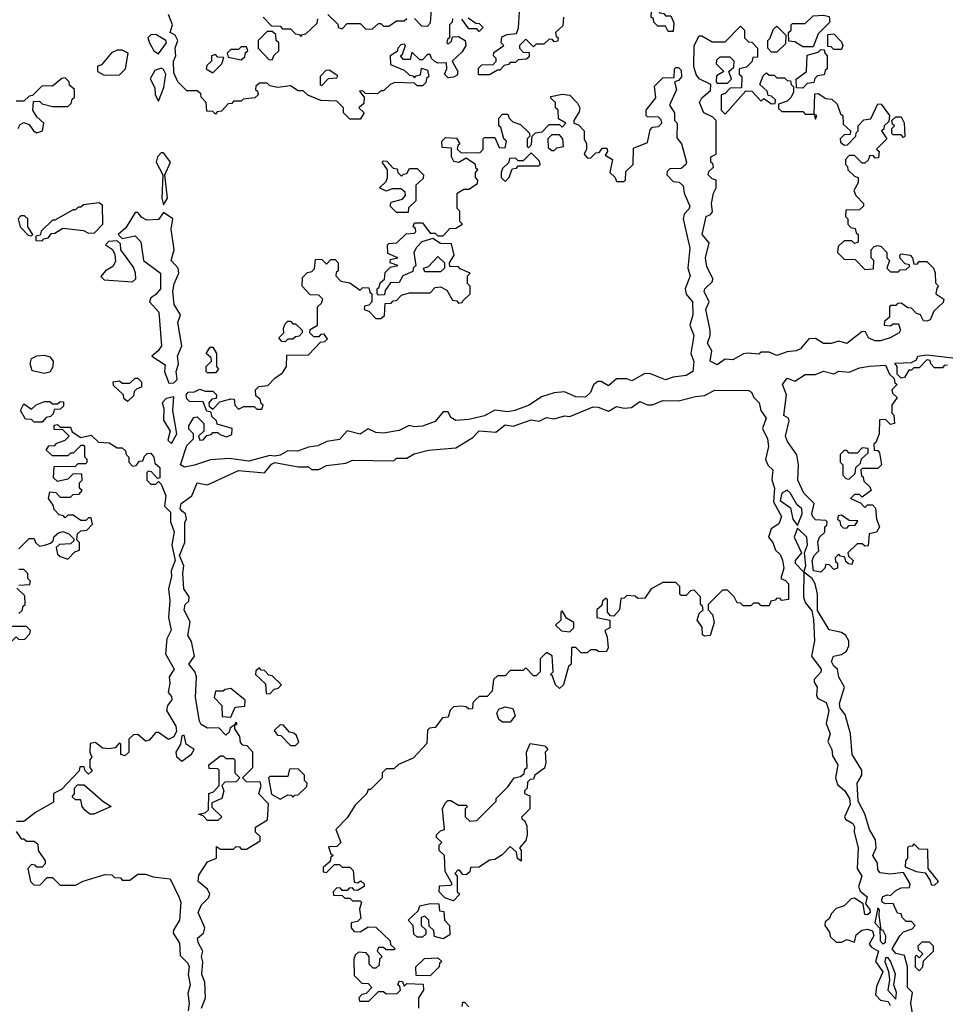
# Model space of a CAD drawing. Extents: x 2769579 to 2883812, y 684207 to 828660.
# Tile 457 of 505: x 2827909 to 2831486, y 805460 to 809265. Entities that reach past the tile are written whole.
import ezdxf

# ---------------------------------------------------------------- set-up
doc = ezdxf.new("R2010")
doc.units = 0

msp = doc.modelspace()

# ---------------------------------------------------------------- linework, layer by layer
at = {"layer": '0CON02XD'}
for points in [[(2829435, 809270), (2829461.7, 809241.7), (2829485, 809240), (2829497, 809253), (2829500, 809305)], [(2829681.7, 809051.7), (2829681.7, 809078.3), (2829695, 809090), (2829738.3, 809091.7), (2829750, 809105), (2829750, 809115), (2829740, 809125), (2829741.7, 809138.3), (2829780, 809165), (2829770, 809175), (2829771.7, 809198.3), (2829792.5, 809207.5), (2829828.3, 809211.7), (2829837, 809233), (2829840, 809295)], [(2830435, 809220), (2830415, 809220), (2830405, 809240), (2830375, 809240), (2830360, 809255), (2830358.3, 809268.3), (2830350, 809275), (2830351.7, 809318.3), (2830368.3, 809318.3), (2830378.3, 809308.3), (2830381.7, 809291.7), (2830398.3, 809288.3), (2830405, 809280), (2830425, 809280), (2830437, 809253), (2830435, 809220)], [(2829225, 808880), (2829185, 808880), (2829160, 808905), (2829160, 808925), (2829135, 808950), (2829073, 808953), (2829023, 808973), (2829005, 808990), (2828985, 808990), (2828955, 809010), (2828905, 809002.5), (2828875, 809010), (2828865, 809020), (2828835, 809020), (2828821.7, 809008.3), (2828820, 808995), (2828828.3, 808988.3), (2828830, 808975), (2828817, 808963), (2828772.5, 808957.5), (2828765, 808950), (2828735, 808950), (2828728.3, 808941.7), (2828715, 808940), (2828688.3, 808911.7), (2828671.7, 808908.3), (2828665, 808900), (2828655, 808910), (2828631.7, 808911.7), (2828630, 808945), (2828610, 808965), (2828608.3, 808978.3), (2828595, 808990), (2828555, 808990), (2828520, 809025), (2828505, 809060), (2828503.3, 809105), (2828512.5, 809125), (2828510, 809155), (2828520, 809185), (2828510, 809205), (2828490, 809215), (2828500, 809245), (2828484, 809285)], [(2828850, 809275), (2828881.7, 809241.7), (2828915, 809240), (2828925, 809230), (2828955, 809230), (2828975, 809210), (2828988.3, 809208.3), (2828995, 809200), (2829001.7, 809208.3), (2829015, 809210), (2829058.3, 809251.7), (2829061.7, 809268.3)], [(2829100, 809285), (2829138.3, 809248.3), (2829140, 809235), (2829155, 809230), (2829175, 809250), (2829225, 809250), (2829245, 809230), (2829271.7, 809228.3), (2829295, 809250), (2829305, 809250), (2829315, 809240), (2829335, 809240), (2829365, 809260), (2829395, 809260), (2829405, 809270)], [(2829581.7, 809268.3), (2829580, 809255), (2829570, 809245), (2829570, 809195), (2829561.7, 809188.3), (2829560, 809175), (2829565, 809170), (2829578.3, 809181.7), (2829581.7, 809198.3), (2829605, 809200), (2829630, 809185), (2829632.5, 809165), (2829619.3, 809140.7), (2829580, 809105), (2829602.5, 809065), (2829599.3, 809050.7), (2829585, 809042.5), (2829565, 809040), (2829550, 809055), (2829560, 809075), (2829558.3, 809098.3), (2829525, 809097.5), (2829513, 809103), (2829500, 809115), (2829495, 809130), (2829485, 809130), (2829465, 809110), (2829455, 809110), (2829425, 809140), (2829418.3, 809111.7), (2829391.7, 809111.7), (2829380, 809125), (2829388.3, 809131.7), (2829400, 809165), (2829395, 809170), (2829381.7, 809168.3), (2829370, 809155), (2829368.3, 809141.7), (2829340, 809125), (2829341.7, 809091.7), (2829395, 809070), (2829415, 809050), (2829428.3, 809048.3), (2829435, 809040), (2829441.7, 809048.3), (2829458.3, 809051.7), (2829461.7, 809078.3), (2829485, 809070), (2829490, 809045), (2829481.7, 809038.3), (2829478.3, 809021.7), (2829465, 809010), (2829445, 809010), (2829435, 809020), (2829358.3, 809021.7), (2829340, 809015), (2829315, 808990), (2829305, 808990), (2829291.7, 808978.3), (2829245, 808980), (2829235, 808990), (2829221.7, 808988.3), (2829240, 808965), (2829238.3, 808941.7), (2829220, 808925), (2829240, 808905), (2829225, 808880)], [(2829641.7, 809271.7), (2829671.7, 809251.7), (2829685, 809250), (2829700, 809235), (2829685, 809220), (2829675, 809230), (2829645, 809230), (2829617.5, 809267.5)], [(2830010, 809275), (2830008.3, 809241.7), (2829980, 809215), (2829981.7, 809201.7), (2829990, 809195), (2829988.3, 809181.7), (2829975, 809180), (2829968.3, 809188.3), (2829955, 809190), (2829935, 809170), (2829905, 809170), (2829895, 809160), (2829865, 809190), (2829840, 809165), (2829840, 809155), (2829855, 809140), (2829878.3, 809138.3), (2829878.3, 809121.7), (2829867, 809113), (2829835, 809110), (2829825, 809100), (2829805, 809100), (2829798.3, 809091.7), (2829781.7, 809088.3), (2829765, 809070), (2829755, 809070), (2829725, 809052.5), (2829681.7, 809051.7)], [(2830975, 809160), (2830935, 809160), (2830905, 809180), (2830881.7, 809181.7), (2830880, 809215), (2830890, 809225), (2830890, 809245), (2830895, 809250), (2830945, 809250), (2830975, 809280), (2831015, 809282.5), (2831037, 809277), (2831040, 809255), (2830995, 809210), (2830975, 809160)], [(2828885, 809110), (2828891.7, 809128.3), (2828910, 809145), (2828910, 809175), (2828900, 809185), (2828898.3, 809208.3), (2828885, 809220), (2828865, 809220), (2828830, 809185), (2828830, 809155), (2828871.7, 809111.7), (2828885, 809110)], [(2830605, 807931.2), (2830577.5, 807945), (2830583.3, 807985), (2830566.7, 808015), (2830577.5, 808045), (2830577.5, 808065), (2830561.2, 808145), (2830573.3, 808175), (2830554.2, 808215), (2830556.2, 808225), (2830587, 808253), (2830587.5, 808265), (2830565, 808310), (2830560, 808345), (2830573, 808403), (2830546.7, 808435), (2830562.5, 808505), (2830578.3, 808511.7), (2830587, 808523), (2830582.5, 808555), (2830590, 808595), (2830600, 808615), (2830600, 808645), (2830585, 808650), (2830570, 808665), (2830571.7, 808678.3), (2830590, 808695), (2830588.3, 808708.3), (2830580, 808715), (2830580, 808735), (2830600, 808745), (2830600, 808875), (2830588.3, 808888.3), (2830552.5, 808905), (2830536.7, 808945), (2830545, 808962.5), (2830578.3, 808991.7), (2830580, 809015), (2830535, 809036.7), (2830523.2, 809053.2), (2830514.3, 809084.3), (2830515.7, 809165), (2830535, 809202.5), (2830545, 809202.5), (2830585, 809180), (2830635, 809180), (2830695, 809240), (2830710, 809225), (2830710, 809195), (2830725, 809180), (2830738.3, 809178.3), (2830760, 809155), (2830760, 809120), (2830741.7, 809118.3), (2830738.3, 809101.7), (2830718.3, 809081.7), (2830690, 809075), (2830690, 809055), (2830700, 809045), (2830698.3, 809001.7), (2830655, 809000), (2830635, 808980), (2830620, 808975), (2830620, 808915), (2830635, 808900), (2830715, 808990), (2830738.3, 808988.3), (2830775, 808950), (2830785, 808960), (2830815, 808940), (2830828.3, 808941.7), (2830830, 808955), (2830815, 808970), (2830801.7, 808971.7), (2830798.3, 808988.3), (2830770, 809015), (2830781.7, 809048.3), (2830795, 809060), (2830805, 809050), (2830825, 809050), (2830835, 809040), (2830865, 809040), (2830875, 809030), (2830888.3, 809028.3), (2830890, 809015), (2830900, 809005), (2830900, 808985), (2830890, 808965), (2830875, 808950), (2830841.7, 808938.3), (2830841.7, 808921.7), (2830855, 808910), (2830935, 808910), (2830945, 808900), (2830980, 808900), (2830985, 808880), (2830990, 808895), (2830980, 808900), (2830981.7, 808978.3), (2830995, 808980), (2831025, 808960), (2831048.3, 808958.3), (2831068.3, 808938.3), (2831081.7, 808901.7), (2831090, 808895), (2831091.7, 808861.7), (2831120, 808835), (2831118.3, 808821.7), (2831095, 808820), (2831080, 808805), (2831081.7, 808791.7), (2831095, 808780), (2831108.3, 808781.7), (2831140, 808815), (2831141.7, 808828.3), (2831150, 808835), (2831150, 808855), (2831171.7, 808878.3), (2831198.3, 808881.7), (2831225, 808940), (2831238.3, 808938.3), (2831270, 808895), (2831268.3, 808871.7), (2831250, 808855), (2831248.3, 808841.7), (2831240, 808835), (2831260, 808805), (2831220, 808765), (2831230, 808755), (2831228.3, 808731.7), (2831215, 808730), (2831208.3, 808738.3), (2831195, 808740), (2831188.3, 808721.7), (2831175, 808710), (2831165, 808710), (2831135, 808740), (2831115, 808740), (2831100, 808725), (2831100, 808705), (2831108.3, 808698.3), (2831110, 808685), (2831135, 808660), (2831150, 808655), (2831150, 808635), (2831132.5, 808605), (2831140, 808585), (2831170, 808555), (2831170, 808545), (2831155, 808530), (2831101.7, 808528.3), (2831100, 808505), (2831110, 808495), (2831110, 808475), (2831121.7, 808461.7), (2831138.3, 808458.3), (2831141.7, 808441.7), (2831150, 808435), (2831150, 808405), (2831135, 808400), (2831125, 808410), (2831095, 808410), (2831071.7, 808388.3), (2831070, 808365), (2831095, 808340), (2831138.3, 808338.3), (2831175, 808300), (2831208.3, 808301.7), (2831210, 808335), (2831200, 808345), (2831200, 808375), (2831211.7, 808388.3), (2831225, 808392.5), (2831238.3, 808388.3), (2831260, 808365), (2831260, 808345), (2831270, 808335), (2831260, 808305), (2831275, 808290), (2831305, 808290), (2831311.7, 808298.3), (2831335, 808300), (2831348.3, 808311.7), (2831348.3, 808318.3), (2831331.7, 808321.7), (2831311.7, 808341.7), (2831310, 808355), (2831315, 808360), (2831350, 808355), (2831360, 808345), (2831365, 808320), (2831378.3, 808321.7), (2831385, 808330), (2831415, 808330), (2831440, 808305), (2831447, 808287), (2831448.3, 808248.3), (2831460, 808235), (2831453, 808227), (2831450, 808205), (2831480, 808185), (2831478.3, 808171.7), (2831441.7, 808138.3), (2831427.5, 808105), (2831415, 808100), (2831401.7, 808101.7), (2831390, 808125), (2831375, 808130), (2831355, 808150), (2831341.7, 808151.7), (2831315, 808170), (2831301.7, 808168.3), (2831295, 808160), (2831275, 808160), (2831270, 808155), (2831270, 808115), (2831251.7, 808098.3), (2831250, 808085), (2831275, 808082.5), (2831285, 808090), (2831305, 808090), (2831312.5, 808065), (2831307.5, 808055), (2831272.5, 808035), (2831236.4, 808023.6), (2831213.5, 808023.5), (2831190, 808035), (2831178.3, 808058.3), (2831165, 808060), (2831105.9, 808014.1), (2831075, 808023.3), (2831045, 808013.8), (2831015, 808013.8), (2830985, 808032.5), (2830958.3, 808031.7), (2830926.4, 807993.6), (2830910, 807985), (2830875, 807982), (2830835, 807966.7), (2830805, 807980), (2830775, 807980), (2830765, 807972.5), (2830723.6, 807976.4), (2830706.7, 807973.3), (2830665, 807950), (2830635, 807953.3), (2830605, 807931.2)], [(2830835, 809140), (2830815, 809140), (2830800, 809155), (2830800, 809185), (2830808.3, 809191.7), (2830821.7, 809228.3), (2830835, 809240), (2830870, 809205), (2830868.3, 809171.7), (2830835, 809140)], [(2831085, 809150), (2831055, 809150), (2831045, 809160), (2831031.7, 809161.7), (2831031.7, 809208.3), (2831055, 809210), (2831085, 809180), (2831090, 809165), (2831085, 809150)], [(2828445, 809132.5), (2828476, 809175), (2828473.3, 809185), (2828435, 809207.5), (2828415, 809206.7), (2828403.8, 809195), (2828410, 809175), (2828426.7, 809145), (2828445, 809132.5)], [(2828235, 809050), (2828295, 809052.5), (2828317.5, 809075), (2828327.5, 809135), (2828305, 809146.7), (2828285, 809147.5), (2828263.6, 809136.4), (2828225, 809090), (2828210, 809085), (2828210, 809065), (2828235, 809050)], [(2828765, 809110), (2828778.3, 809121.7), (2828781.7, 809138.3), (2828790, 809145), (2828785, 809160), (2828765, 809160), (2828755, 809150), (2828725, 809150), (2828710, 809135), (2828715, 809120), (2828765, 809110)], [(2830935, 809000), (2830911.7, 809001.7), (2830910, 809035), (2830950, 809065), (2830951.7, 809128.3), (2830995, 809140), (2831005, 809150), (2831018.3, 809148.3), (2831020, 809135), (2831030, 809125), (2831030, 809075), (2831021.7, 809068.3), (2831018.3, 809051.7), (2830991.7, 809048.3), (2830981.7, 809038.3), (2830978.3, 809021.7), (2830951.7, 809018.3), (2830935, 809000)], [(2828655, 809060), (2828690, 809095), (2828698.3, 809118.3), (2828675, 809120), (2828665, 809130), (2828650, 809125), (2828650, 809105), (2828631.7, 809088.3), (2828630, 809075), (2828655, 809060)], [(2830645, 809020), (2830660, 809035), (2830650, 809065), (2830668.3, 809081.7), (2830670, 809105), (2830655, 809120), (2830615, 809120), (2830601.7, 809108.3), (2830600, 809095), (2830630, 809065), (2830601.7, 809048.3), (2830600, 809025), (2830605, 809020), (2830645, 809020)], [(2828445, 808950), (2828466.4, 809003.6), (2828473.3, 809055), (2828465, 809072.5), (2828455, 809077.5), (2828431.7, 809068.3), (2828413.3, 809036.7), (2828431.7, 809001.7), (2828432.5, 808975), (2828445, 808950)], [(2828545.8, 807535.8), (2828530.8, 807545), (2828555, 807620), (2828580, 807645), (2828580, 807665), (2828563, 807683), (2828562.5, 807695), (2828581.7, 807728.3), (2828595, 807730), (2828620, 807705), (2828620, 807675), (2828600, 807655), (2828605, 807640), (2828618.3, 807641.7), (2828631.7, 807658.3), (2828648.3, 807661.7), (2828655, 807670), (2828675, 807670), (2828681.7, 807661.7), (2828707.5, 807652.5), (2828728.3, 807661.7), (2828730, 807685), (2828671.7, 807701.7), (2828670, 807715), (2828651.7, 807731.7), (2828648.3, 807748.3), (2828631.7, 807751.7), (2828618.3, 807788.3), (2828565, 807790), (2828555, 807800), (2828552.5, 807815), (2828560, 807825), (2828585, 807827.5), (2828605, 807837.5), (2828625, 807830), (2828655, 807830), (2828670, 807815), (2828668.3, 807801.7), (2828651.7, 807798.3), (2828640, 807785), (2828641.7, 807771.7), (2828655, 807760), (2828681.7, 807788.3), (2828725, 807800), (2828738.3, 807798.3), (2828740, 807775), (2828755, 807760), (2828775, 807770), (2828815, 807770), (2828825, 807760), (2828845, 807760), (2828850, 807775), (2828841.7, 807781.7), (2828838.3, 807798.3), (2828821.7, 807811.7), (2828820, 807835), (2828832.5, 807847.5), (2828868.3, 807851.7), (2828895, 807880), (2828925, 807900), (2828940, 807925), (2828941.7, 807968.3), (2829025, 807970), (2829071.7, 808018.3), (2829088.3, 808021.7), (2829098.3, 808031.7), (2829085, 808050), (2829071.7, 808048.3), (2829065, 808040), (2829045, 808040), (2829030, 808055), (2829031.7, 808068.3), (2829060, 808085), (2829060, 808155), (2829075, 808170), (2829080, 808185), (2829065, 808200), (2829031.7, 808201.7), (2829000, 808235), (2829001.7, 808268.3), (2829021.7, 808288.3), (2829038.3, 808291.7), (2829048.3, 808301.7), (2829051.7, 808338.3), (2829075, 808340), (2829095, 808320), (2829111.7, 808338.3), (2829128.3, 808338.3), (2829140, 808325), (2829140, 808295), (2829131.7, 808288.3), (2829130, 808275), (2829150, 808255), (2829185, 808247.5), (2829225, 808220), (2829235, 808230), (2829258.3, 808228.3), (2829261.7, 808211.7), (2829270, 808205), (2829270, 808175), (2829258.3, 808161.7), (2829241.7, 808158.3), (2829240, 808145), (2829258.3, 808138.3), (2829285, 808110), (2829305, 808110), (2829318.3, 808121.7), (2829321.7, 808168.3), (2829345, 808170), (2829351.7, 808178.3), (2829365, 808180), (2829385, 808200), (2829415, 808210), (2829495, 808210), (2829515, 808230), (2829535, 808232.5), (2829559.3, 808219.3), (2829581.7, 808181.7), (2829598.3, 808178.3), (2829605, 808170), (2829618.3, 808171.7), (2829621.7, 808178.3), (2829650, 808205), (2829650, 808235), (2829640, 808245), (2829640, 808275), (2829650, 808285), (2829611.7, 808301.7), (2829605, 808310), (2829571.7, 808311.7), (2829570, 808325), (2829587.5, 808355), (2829578.3, 808398.3), (2829535, 808400), (2829505, 808420), (2829463, 808407), (2829442.5, 808385), (2829432.5, 808365), (2829440, 808315), (2829430, 808305), (2829428.3, 808291.7), (2829390, 808275), (2829375, 808250), (2829341.7, 808248.3), (2829321.7, 808218.3), (2829318.3, 808201.7), (2829295, 808200), (2829290, 808205), (2829290, 808225), (2829298.3, 808231.7), (2829301.7, 808248.3), (2829318.3, 808261.7), (2829321.7, 808288.3), (2829341.7, 808308.3), (2829370, 808315), (2829340, 808325), (2829341.7, 808338.3), (2829370, 808345), (2829331.7, 808361.7), (2829330, 808395), (2829335, 808400), (2829367, 808403), (2829403, 808437), (2829435, 808440), (2829440, 808445), (2829438.3, 808458.3), (2829430, 808465), (2829435, 808480), (2829465, 808480), (2829495, 808440), (2829515, 808440), (2829525, 808430), (2829545, 808430), (2829571.7, 808458.3), (2829595, 808460), (2829620, 808475), (2829610, 808485), (2829610, 808525), (2829600, 808535), (2829600, 808595), (2829625, 808610), (2829645, 808610), (2829678.3, 808631.7), (2829680, 808645), (2829670, 808655), (2829670, 808675), (2829680, 808685), (2829671.7, 808691.7), (2829670, 808705), (2829635, 808730), (2829606.4, 808713.6), (2829587, 808717), (2829577.5, 808735), (2829578.3, 808768.3), (2829541.7, 808771.7), (2829540, 808795), (2829555, 808810), (2829597, 808807), (2829610, 808785), (2829601.7, 808778.3), (2829600, 808765), (2829615, 808750), (2829688.3, 808751.7), (2829700, 808765), (2829700, 808805), (2829705, 808810), (2829745, 808810), (2829761.7, 808771.7), (2829785, 808770), (2829790, 808795), (2829780, 808805), (2829768.3, 808848.3), (2829760, 808855), (2829760, 808885), (2829775, 808900), (2829795, 808900), (2829800, 808885), (2829815, 808870), (2829845, 808860), (2829878.3, 808828.3), (2829880, 808815), (2829870, 808805), (2829870, 808775), (2829875, 808770), (2829887, 808783), (2829890, 808815), (2829901.7, 808828.3), (2829928.3, 808831.7), (2829955, 808860), (2829995, 808860), (2830005, 808850), (2830020, 808865), (2829991.7, 808881.7), (2829990, 808915), (2829980, 808925), (2829980, 808945), (2829961.7, 808961.7), (2829961.7, 808968.3), (2830005, 808977.5), (2830035, 808973.3), (2830065, 808942.5), (2830073.3, 808925), (2830071.7, 808908.3), (2830050, 808875), (2830050, 808865), (2830068.3, 808858.3), (2830090, 808835), (2830090, 808805), (2830100, 808785), (2830100, 808765), (2830090, 808745), (2830101.7, 808731.7), (2830115, 808730), (2830135, 808750), (2830148.3, 808751.7), (2830161.7, 808768.3), (2830178.3, 808768.3), (2830180, 808755), (2830171.7, 808741.7), (2830200, 808725), (2830190, 808675), (2830210, 808655), (2830215, 808640), (2830245, 808640), (2830250, 808645), (2830251.7, 808678.3), (2830280, 808705), (2830281.7, 808768.3), (2830335, 808790), (2830345, 808840), (2830355, 808850), (2830378.3, 808851.7), (2830390, 808865), (2830388.3, 808878.3), (2830378.3, 808888.3), (2830335, 808890), (2830330, 808895), (2830330, 808915), (2830367, 808963), (2830361.7, 809008.3), (2830395, 809040), (2830438.3, 809041.7), (2830440, 809075), (2830445, 809080), (2830455, 809080), (2830465, 809070), (2830466.2, 809043.8), (2830455, 809030), (2830440, 809025), (2830447.5, 808995), (2830420, 808935), (2830440, 808905), (2830440, 808875), (2830450, 808865), (2830448.3, 808808.3), (2830466.7, 808785), (2830485.8, 808715), (2830483.8, 808705), (2830465, 808690), (2830421.7, 808688.3), (2830411.7, 808678.3), (2830410, 808665), (2830435, 808640), (2830457, 808637), (2830473, 808623), (2830476.7, 808595), (2830498.8, 808545), (2830495, 808532.5), (2830476.4, 808513.6), (2830472.5, 808495), (2830498.3, 808381.7), (2830491.2, 808305), (2830500, 808275), (2830480.8, 808225), (2830484.4, 808204.4), (2830509.2, 808175), (2830510.8, 808125), (2830499.2, 808085), (2830513.8, 808045), (2830503.3, 807975), (2830513.9, 807943.9), (2830510, 807905), (2830485, 807890), (2830435, 807884.2), (2830405, 807872.9), (2830347, 807897), (2830325, 807897.5), (2830275, 807870), (2830255, 807877.5), (2830215, 807877.5), (2830185, 807850), (2830156.7, 807866.7), (2830143.6, 807866.4), (2830126.2, 807853.8), (2830115.5, 807824.5), (2830095, 807805.7), (2830057.7, 807807.7), (2830015, 807827.5), (2829975, 807822.5), (2829925, 807807.5), (2829877.5, 807775), (2829822.5, 807755), (2829795, 807750), (2829745, 807756), (2829705.5, 807734.5), (2829645, 807719.4), (2829595, 807716.2), (2829575, 807727.5), (2829565, 807750), (2829545, 807750), (2829515, 807712), (2829465, 807694.4), (2829435, 807691.4), (2829413.8, 807696.2), (2829375, 807677.5), (2829315, 807667.5), (2829285, 807670), (2829255, 807684), (2829225, 807662.9), (2829175, 807676.2), (2829145, 807643.1), (2829095.5, 807634.5), (2829061.3, 807618.7), (2829025, 807613.3), (2828982.7, 807597.3), (2828945, 807599.2), (2828915, 807582), (2828895, 807578), (2828875, 807581.2), (2828795, 807558.8), (2828718.8, 807568.8), (2828646.1, 807563.9), (2828585, 807543.1), (2828545.8, 807535.8)], [(2829075, 809010), (2829101.7, 809038.3), (2829135, 809040), (2829138.3, 809048.3), (2829105, 809070), (2829091.7, 809068.3), (2829070, 809045), (2829070, 809015), (2829075, 809010)], [(2827902.5, 808845), (2827910, 808860), (2827925, 808867.5), (2827945, 808860), (2827962.5, 808835), (2827975, 808827.5), (2827997.5, 808835), (2828002.5, 808865), (2827975, 808890), (2827960, 808915), (2827961.7, 808948.3), (2827985, 808950), (2827995, 808940), (2828035, 808930), (2828095, 808930), (2828108.3, 808941.7), (2828111.7, 808958.3), (2828120, 808965), (2828120, 808995), (2828101.7, 809011.7), (2828100, 809025), (2828085, 809040), (2828071.7, 809038.3), (2828035, 809007.5), (2827995, 809010), (2827958.3, 808971.7), (2827945, 808970), (2827925, 808950), (2827895, 808950)], [(2831325, 808810), (2831315, 808820), (2831285, 808820), (2831280, 808825), (2831280, 808845), (2831290, 808855), (2831281.7, 808861.7), (2831280, 808875), (2831295, 808890), (2831315, 808890), (2831327, 808867), (2831330, 808815), (2831325, 808810)], [(2829975, 808760), (2829985, 808770), (2830010, 808775), (2830007.5, 808805), (2829995, 808820), (2829965, 808820), (2829950, 808805), (2829951.7, 808771.7), (2829965, 808760), (2829975, 808760)], [(2828465, 808550), (2828480, 808575), (2828470, 808665), (2828492, 808715), (2828465, 808750), (2828455, 808750), (2828441.2, 808735), (2828436.2, 808715), (2828462.5, 808665), (2828457.5, 808575), (2828465, 808550)], [(2829410, 808520), (2829405, 808520), (2829365, 808520), (2829340, 808545), (2829345, 808560), (2829388.3, 808571.7), (2829400, 808585), (2829398.3, 808598.3), (2829381.7, 808611.7), (2829348.3, 808611.7), (2829325, 808602.5), (2829300, 808615), (2829325, 808640), (2829330, 808655), (2829330, 808685), (2829310, 808715), (2829315, 808720), (2829328.3, 808718.3), (2829351.7, 808691.7), (2829368.3, 808688.3), (2829370, 808675), (2829385, 808660), (2829391.7, 808668.3), (2829405, 808670), (2829415, 808690), (2829445, 808690), (2829470, 808665), (2829468.3, 808651.7), (2829440, 808625), (2829440, 808565), (2829411.7, 808538.3), (2829410, 808520)], [(2829785, 808640), (2829800, 808655), (2829811.7, 808688.3), (2829828.3, 808691.7), (2829835, 808700), (2829915, 808700), (2829920, 808705), (2829918.3, 808718.3), (2829885, 808750), (2829855, 808720), (2829835, 808720), (2829825, 808730), (2829801.7, 808728.3), (2829798.3, 808711.7), (2829775, 808690), (2829770, 808675), (2829770, 808655), (2829785, 808640)], [(2827995, 808410), (2828001.7, 808418.3), (2828018.3, 808421.7), (2828031.7, 808438.3), (2828045, 808440), (2828075, 808460), (2828155, 808450), (2828175, 808440), (2828198.3, 808441.7), (2828230, 808475), (2828228.3, 808548.3), (2828215, 808557.5), (2828155, 808550), (2828145, 808540), (2828135, 808540), (2828125, 808530), (2828115, 808530), (2828045, 808490), (2828035, 808490), (2827991.7, 808448.3), (2827988.3, 808431.7), (2827971.7, 808428.3), (2827971.7, 808411.7), (2827995, 808410)], [(2827955, 808430), (2827960, 808435), (2827940, 808465), (2827940, 808495), (2827927, 808507), (2827913, 808507), (2827902.5, 808495), (2827910, 808465), (2827941.7, 808431.7), (2827955, 808430)], [(2828485, 807860), (2828505, 807861.2), (2828518, 807875), (2828513.3, 807905), (2828522.5, 807935), (2828518.8, 807965), (2828535.8, 808005), (2828520, 808095), (2828530.8, 808125), (2828505.8, 808165), (2828501.2, 808215), (2828506.1, 808243.9), (2828524.2, 808285), (2828520.8, 808305), (2828494.2, 808335), (2828506, 808375), (2828493.8, 808455), (2828501.2, 808495), (2828465, 808520), (2828445, 808493.3), (2828400.7, 808490.7), (2828380.7, 808500.7), (2828365, 808520), (2828355, 808520), (2828319.3, 808460.7), (2828290, 808435), (2828305, 808420), (2828355, 808430), (2828376.4, 808406.4), (2828387.5, 808335), (2828453.3, 808285), (2828452.5, 808225), (2828435, 808202.5), (2828415, 808190), (2828410, 808175), (2828446.2, 808135), (2828456.2, 808005), (2828444.2, 807985.8), (2828420, 807965), (2828471.2, 807931.2), (2828468.8, 807905), (2828485, 807860)], [(2828345, 808252.5), (2828357, 808263), (2828356.7, 808285), (2828348.3, 808308.3), (2828300, 808375), (2828298.3, 808398.3), (2828285, 808410), (2828251.7, 808408.3), (2828240, 808395), (2828267, 808377), (2828277, 808357), (2828279.3, 808330.7), (2828269.3, 808310.7), (2828240, 808295), (2828222.5, 808272.5), (2828235, 808260), (2828345, 808252.5)], [(2829535, 808290), (2829475, 808290), (2829470, 808305), (2829488.3, 808311.7), (2829525, 808350), (2829550, 808325), (2829550, 808305), (2829535, 808290)], [(2828935, 808020), (2828921.7, 808021.7), (2828910, 808035), (2828930, 808055), (2828928.3, 808071.7), (2828935, 808090), (2828945, 808100), (2828955, 808100), (2828965, 808090), (2828975, 808090), (2829000, 808065), (2829000, 808055), (2828988.3, 808041.7), (2828975, 808040), (2828965, 808030), (2828945, 808030), (2828935, 808020)], [(2828665, 807900), (2828635, 807900), (2828630, 807905), (2828630, 807925), (2828650, 807945), (2828648.3, 807958.3), (2828630, 807975), (2828645, 808000), (2828655, 808000), (2828670, 807975), (2828670, 807925), (2828677.5, 807915), (2828665, 807900)], [(2828005, 807897.5), (2827957.5, 807907.5), (2827948.8, 807935), (2827953.9, 807956.1), (2827975, 807966.2), (2828005, 807968.8), (2828025, 807962.5), (2828037.5, 807945), (2828037, 807923), (2828025, 807902.5), (2828005, 807897.5)], [(2831495, 807930), (2831481.7, 807928.3), (2831475, 807920), (2831445, 807920), (2831430, 807935), (2831428.3, 807948.3), (2831415, 807950), (2831385, 807920), (2831365, 807920), (2831355, 807910), (2831345, 807910), (2831328.3, 807881.7), (2831315, 807880), (2831300, 807895), (2831300, 807925), (2831291.7, 807938.3), (2831355, 807940), (2831375, 807950), (2831380, 807965), (2831415, 807970), (2831525, 807957.5)], [(2831005, 807130), (2830976.7, 807135), (2830971.4, 807175), (2830980, 807195), (2830997, 807213), (2830993.6, 807246.4), (2831000, 807265), (2831020, 807285), (2831020, 807305), (2831028.3, 807311.7), (2831030, 807325), (2831025, 807330), (2830985, 807332.5), (2830973.9, 807343.9), (2830970, 807355), (2830980, 807395), (2830940, 807435), (2830916.2, 807485), (2830918.8, 807545), (2830913, 807583), (2830876.2, 807635), (2830869.2, 807655), (2830882.5, 807715), (2830880, 807725), (2830862.5, 807735), (2830872.5, 807815), (2830857.5, 807855), (2830875, 807880), (2830905, 807867.5), (2830945, 807893.8), (2830985, 807893.3), (2831015, 807906.7), (2831055, 807896.7), (2831075, 807906.7), (2831115, 807902.5), (2831155, 807920), (2831193.6, 807926.4), (2831255, 807930), (2831270, 807895), (2831288.3, 807878.3), (2831291.7, 807861.7), (2831300, 807855), (2831280, 807835), (2831281.7, 807821.7), (2831300, 807805), (2831280, 807775), (2831280, 807745), (2831287, 807737), (2831290, 807705), (2831275, 807700), (2831255, 807720), (2831231.7, 807718.3), (2831230, 807665), (2831218.3, 807631.7), (2831210, 807625), (2831211.7, 807601.7), (2831225, 807600), (2831231.7, 807591.7), (2831240, 807545), (2831225, 807530), (2831165, 807530), (2831160, 807525), (2831161.7, 807501.7), (2831168.3, 807498.3), (2831171.7, 807481.7), (2831195, 807460), (2831200, 807445), (2831165, 807420), (2831155, 807430), (2831135, 807430), (2831120, 807415), (2831158.3, 807398.3), (2831175, 807380), (2831185, 807390), (2831205, 807390), (2831217, 807377), (2831220, 807335), (2831232.5, 807305), (2831220, 807285), (2831191.7, 807278.3), (2831188.3, 807231.7), (2831175, 807230), (2831165, 807240), (2831145, 807240), (2831110, 807205), (2831111.7, 807191.7), (2831130, 807175), (2831125, 807160), (2831111.7, 807161.7), (2831101.7, 807171.7), (2831098.3, 807188.3), (2831081.7, 807191.7), (2831075, 807200), (2831060, 807185), (2831061.7, 807171.7), (2831070, 807165), (2831070, 807145), (2831055, 807140), (2831038.3, 807158.3), (2831025, 807160), (2831020, 807145), (2831005, 807130)], [(2828325, 807790), (2828311.7, 807801.7), (2828310, 807815), (2828271.7, 807851.7), (2828270, 807865), (2828295, 807870), (2828305, 807860), (2828335, 807860), (2828355, 807880), (2828365, 807880), (2828380, 807865), (2828380, 807845), (2828361.7, 807838.3), (2828351.7, 807828.3), (2828348.3, 807811.7), (2828325, 807790)], [(2828495, 807627.5), (2828516.2, 807665), (2828501.2, 807755), (2828505, 807807.5), (2828475, 807800.8), (2828459.2, 807785), (2828466.1, 807763.9), (2828465, 807717.5), (2828490, 807675), (2828480.7, 807640.7), (2828495, 807627.5)], [(2828611.2, 805445), (2828626.9, 805485), (2828624, 805545), (2828613.3, 805575), (2828616.4, 805623.6), (2828611.2, 805645), (2828616.2, 805665), (2828598.6, 805698.6), (2828596.2, 805715), (2828618.8, 805735), (2828624.2, 805755), (2828598, 805815), (2828612, 805845), (2828638.6, 805871.4), (2828644, 805885), (2828634.5, 805904.5), (2828598.8, 805935), (2828600.5, 805959.5), (2828635, 806010), (2828670, 806025), (2828670, 806070), (2828685, 806060), (2828735, 806060), (2828745, 806070), (2828758.3, 806068.3), (2828765, 806060), (2828785, 806060), (2828838.3, 806091.7), (2828838.3, 806108.3), (2828820, 806125), (2828820, 806145), (2828867, 806173), (2828870, 806235), (2828833, 806273), (2828842.5, 806305), (2828838.3, 806318.3), (2828785, 806320), (2828770, 806335), (2828810, 806375), (2828810, 806435), (2828788.3, 806458.3), (2828771.7, 806461.7), (2828761.7, 806471.7), (2828760, 806495), (2828740, 806525), (2828740, 806540), (2828748.3, 806541.7), (2828748.3, 806548.3), (2828741.7, 806548.3), (2828740, 806540), (2828721.7, 806528.3), (2828718.3, 806511.7), (2828705, 806500), (2828678.3, 806528.3), (2828635, 806527.5), (2828610.7, 806540.7), (2828603.8, 806553.8), (2828588.8, 806645), (2828592, 806725), (2828585.8, 806745.8), (2828562, 806775), (2828584, 806805), (2828572.3, 806862.3), (2828558, 806885), (2828567.3, 806937.3), (2828544, 806985), (2828548.8, 807005), (2828562, 807018), (2828564, 807035), (2828543.8, 807065), (2828538.8, 807125), (2828543.3, 807155), (2828526.7, 807195), (2828546.7, 807245), (2828547, 807323), (2828553.3, 807335), (2828550, 807355), (2828537.5, 807365), (2828528.8, 807375), (2828532.5, 807395), (2828573.8, 807425), (2828594.3, 807475.7), (2828635, 807468), (2828755, 807523.3), (2828855, 807513.8), (2828882.3, 807547.7), (2828895, 807554), (2828985, 807537.5), (2829025, 807536.7), (2829037, 807527), (2829065, 807526.7), (2829095, 807542.5), (2829169.3, 807550.7), (2829195, 807562.5), (2829355, 807560), (2829365, 807570), (2829405, 807570), (2829433, 807587), (2829488.3, 807601.7), (2829595, 807610), (2829660, 807650), (2829685, 807676.7), (2829749.3, 807670.7), (2829785, 807699.2), (2829816.1, 807693.9), (2829885, 807718.8), (2829916.7, 807713.3), (2829945, 807727.5), (2829975, 807722.5), (2830015, 807733.8), (2830035, 807731.2), (2830125, 807768.8), (2830145, 807768), (2830185, 807752.5), (2830215, 807770), (2830245, 807763.3), (2830273.8, 807766.2), (2830305, 807790), (2830335, 807776.7), (2830355, 807776.7), (2830395, 807793.3), (2830455, 807792.5), (2830520.7, 807809.3), (2830555, 807813.3), (2830595, 807833.8), (2830725, 807832.5), (2830737.5, 807825), (2830746.7, 807805), (2830766.2, 807785), (2830773.3, 807755), (2830793.8, 807725), (2830780, 807685), (2830798.8, 807645), (2830803.3, 807615), (2830791.2, 807565), (2830802, 807542), (2830820, 807525), (2830816.4, 807486.4), (2830826.2, 807455), (2830821.7, 807401.7), (2830853.3, 807345), (2830843, 807317), (2830813, 807297), (2830802.5, 807265), (2830820, 807245), (2830830, 807215), (2830848.3, 807198.3), (2830857, 807177), (2830862.5, 807145), (2830850, 807105), (2830868.3, 807098.3), (2830880, 807085), (2830880, 807025), (2830855, 807020), (2830848.3, 807028.3), (2830835, 807030), (2830828.3, 807021.7), (2830811.7, 807018.3), (2830805, 807000), (2830775, 807000), (2830765, 807010), (2830745, 807010), (2830735, 807000), (2830705, 807000), (2830695, 807010), (2830681.7, 807011.7), (2830670, 807035), (2830645, 807060), (2830625, 807060), (2830570, 807005), (2830570, 806985), (2830587, 806967), (2830592.5, 806935), (2830577.5, 806885), (2830555, 806882.5), (2830548.3, 806888.3), (2830547, 806917), (2830527.5, 806945), (2830535, 806970), (2830550, 806985), (2830548.3, 806998.3), (2830540, 807005), (2830540, 807035), (2830515, 807060), (2830501.7, 807058.3), (2830485, 807040), (2830465, 807040), (2830460, 807045), (2830460, 807075), (2830445, 807090), (2830395, 807090), (2830350, 807065), (2830325, 807030), (2830298.3, 807028.3), (2830287, 807037), (2830255, 807040), (2830245, 807030), (2830231.7, 807028.3), (2830227.5, 806985), (2830205, 806960), (2830191.7, 806961.7), (2830180, 806975), (2830180, 807025), (2830175, 807030), (2830161.7, 807018.3), (2830158.3, 807001.7), (2830140, 806985), (2830140, 806955), (2830190, 806945), (2830190, 806915), (2830170, 806905), (2830179.3, 806879.3), (2830183, 806837), (2830176.2, 806823.8), (2830148.3, 806821.7)], [(2827995, 807710), (2827965, 807710), (2827955, 807720), (2827931.7, 807721.7), (2827912.5, 807755), (2827925, 807780), (2827955, 807760), (2827973, 807777), (2828005, 807790), (2828025, 807790), (2828035, 807780), (2828055, 807780), (2828065, 807790), (2828078.3, 807788.3), (2828078.3, 807771.7), (2828065, 807760), (2828041.7, 807758.3), (2828038.3, 807741.7), (2828028.3, 807731.7), (2828011.7, 807728.3), (2827995, 807710)], [(2827905, 807220), (2827945, 807260), (2827965, 807260), (2827970, 807245), (2827985, 807230), (2828010, 807235), (2828028.3, 807241.7), (2828038.3, 807251.7), (2828041.7, 807268.3), (2828058.3, 807281.7), (2828075, 807287.5), (2828098.3, 807278.3), (2828118.3, 807258.3), (2828118.3, 807251.7), (2828105, 807240), (2828062.5, 807237.5), (2828050, 807225), (2828055, 807200), (2828065, 807190), (2828095, 807180), (2828121.7, 807208.3), (2828140, 807215), (2828140, 807245), (2828130, 807255), (2828131.7, 807278.3), (2828145, 807290), (2828168.3, 807291.7), (2828190, 807315), (2828185, 807340), (2828175, 807340), (2828165, 807330), (2828145, 807330), (2828115, 807350), (2828095, 807350), (2828085, 807340), (2828078.3, 807348.3), (2828061.7, 807351.7), (2828041.7, 807371.7), (2828038.3, 807388.3), (2828020, 807415), (2828025, 807440), (2828048.3, 807438.3), (2828065, 807420), (2828105, 807420), (2828115, 807430), (2828138.3, 807431.7), (2828150, 807445), (2828140, 807455), (2828140, 807475), (2828150, 807485), (2828148.3, 807508.3), (2828115, 807510), (2828095, 807490), (2828055, 807480), (2828040, 807495), (2828041.7, 807538.3), (2828125, 807540), (2828135, 807550), (2828165, 807550), (2828170, 807555), (2828170, 807565), (2828160, 807575), (2828160, 807615), (2828155, 807620), (2828145, 807620), (2828115, 807590), (2828105, 807590), (2828095, 807580), (2828035, 807580), (2828011.7, 807601.7), (2828021.7, 807618.3), (2828045, 807620), (2828051.7, 807628.3), (2828085, 807640), (2828100, 807655), (2828075, 807680), (2828041.7, 807681.7), (2828041.7, 807698.3), (2828055, 807700), (2828065, 807690), (2828105, 807690), (2828111.7, 807671.7), (2828145, 807650), (2828185, 807660), (2828213, 807633), (2828255, 807630), (2828285, 807610), (2828305, 807610), (2828318.3, 807598.3), (2828320, 807585), (2828330, 807575), (2828330, 807555), (2828345, 807540), (2828358.3, 807541.7), (2828371.7, 807558.3), (2828385, 807560), (2828391.7, 807578.3), (2828401.7, 807588.3), (2828415, 807590), (2828427.5, 807575), (2828431.7, 807551.7), (2828450, 807535), (2828450, 807495), (2828441.7, 807491.7), (2828418.3, 807518.3), (2828405, 807520), (2828400, 807515), (2828400, 807485), (2828415, 807470), (2828435, 807470), (2828445, 807480), (2828455, 807470), (2828473.8, 807425), (2828468.8, 807385), (2828491.7, 807361.7), (2828491.2, 807325), (2828506.1, 807286.1), (2828496.7, 807235), (2828510, 807175), (2828493.8, 807135), (2828495.9, 807114.1), (2828484, 807065), (2828489.3, 807020.7), (2828484.2, 806955), (2828493.9, 806906.1), (2828477, 806873), (2828472.5, 806815), (2828506, 806755), (2828486, 806725), (2828489.2, 806700.8), (2828482.5, 806665), (2828495, 806650), (2828496.4, 806636.4), (2828480, 806615), (2828476.7, 806595), (2828512.5, 806535), (2828514.2, 806515), (2828505, 806493.3), (2828483.6, 806483.6), (2828445, 806510), (2828435, 806510), (2828409.3, 806480.7), (2828395, 806477.5), (2828365, 806502.5), (2828348.3, 806501.7), (2828330, 806485), (2828330, 806435), (2828315, 806420), (2828300, 806425), (2828300, 806465), (2828295, 806470), (2828278.3, 806451.7), (2828255, 806446.7), (2828229.3, 806449.3), (2828201.7, 806471.7), (2828181.7, 806468.3), (2828180, 806435), (2828187.5, 806415), (2828180, 806405), (2828180, 806375), (2828188.3, 806361.7), (2828175, 806350), (2828161.7, 806361.7), (2828158.3, 806378.3), (2828141.7, 806378.3), (2828138.3, 806361.7), (2828070, 806290), (2828040, 806275), (2828039.3, 806240.7), (2827969.3, 806200.7), (2827925, 806166.7), (2827896.7, 806166.7)], [(2831115, 807490), (2831138.3, 807511.7), (2831140, 807535), (2831158.3, 807551.7), (2831161.7, 807568.3), (2831188.3, 807591.7), (2831188.3, 807608.3), (2831165, 807610), (2831145, 807590), (2831115, 807590), (2831105, 807600), (2831095, 807600), (2831080, 807585), (2831080, 807555), (2831090, 807545), (2831090, 807505), (2831101.7, 807491.7), (2831115, 807490)], [(2830915, 807310), (2830933.3, 807355), (2830931.2, 807375), (2830912, 807392), (2830887.1, 807437.1), (2830875, 807447.5), (2830854.3, 807435), (2830847.4, 807407.4), (2830888.3, 807378.3), (2830897.5, 807335), (2830915, 807310)], [(2831105, 807300), (2831115, 807310), (2831138.3, 807311.7), (2831148.3, 807328.3), (2831115, 807330), (2831085, 807350), (2831071.7, 807348.3), (2831070, 807335), (2831078.3, 807328.3), (2831081.7, 807311.7), (2831091.7, 807301.7), (2831105, 807300)], [(2831360, 805425), (2831352.5, 805465), (2831360, 805505), (2831340, 805525), (2831340, 805605), (2831328.3, 805648.3), (2831295, 805656.2), (2831280.8, 805675), (2831310, 805725), (2831325, 805740), (2831358.3, 805751.7), (2831370, 805765), (2831355, 805780), (2831335, 805780), (2831320, 805795), (2831315, 805810), (2831301.7, 805811.7), (2831285, 805850), (2831255, 805848), (2831242.5, 805855), (2831240.8, 805865), (2831245, 805876), (2831262.5, 805882.5), (2831275, 805880), (2831295, 805900), (2831315, 805910), (2831348.3, 805911.7), (2831350, 805925), (2831325, 805970), (2831275, 805962.5), (2831235, 805967.5), (2831225, 805980), (2831223.8, 806005), (2831206, 806035), (2831218.8, 806065), (2831216.7, 806095), (2831193.8, 806135), (2831175.8, 806195.8), (2831150, 806245), (2831146.2, 806315), (2831164.1, 806345.9), (2831164.2, 806365), (2831126.7, 806425), (2831120, 806505), (2831099.7, 806579.7), (2831080, 806605), (2831077.5, 806622.5), (2831096.2, 806685), (2831074.2, 806724.2), (2831070, 806755), (2831055, 806766.7), (2831046.2, 806785), (2831054, 806806), (2831085, 806812), (2831103.8, 806825), (2831113.8, 806845), (2831114, 806865), (2831101.2, 806885), (2831085, 806896.2), (2831037.3, 806907.3), (2830992, 806982), (2830992, 807045), (2830983.3, 807085), (2830971.2, 807105), (2830940, 807130), (2830946.9, 807155), (2830942.5, 807205), (2830954.1, 807235.9), (2830950.8, 807265), (2830915, 807300), (2830902.5, 807265), (2830930, 807205), (2830906, 807175), (2830906.2, 807165), (2830940, 807130), (2830938, 807035), (2830945, 807013.3), (2830970, 806980), (2830977.1, 806947.1), (2830980.8, 806865), (2830968.8, 806805), (2831006, 806755), (2831005, 806743.3), (2830980, 806715), (2830980, 806705), (2830991.2, 806685), (2830988, 806655), (2830992.5, 806642.5), (2831025.7, 806625.7), (2831036, 806595), (2831026.2, 806545), (2831041.2, 806505), (2831032, 806475), (2831048, 806445), (2831050.5, 806420.5), (2831071.2, 806385), (2831062, 806335), (2831070, 806310), (2831098, 806285), (2831115.8, 806255), (2831118.1, 806231.9), (2831096.7, 806185), (2831100, 806175), (2831128.3, 806158.3), (2831135.6, 806145.6), (2831134, 806125), (2831149.4, 806065), (2831146.2, 805985), (2831163.3, 805955), (2831151.2, 805915), (2831157.7, 805897.7), (2831183.8, 805875), (2831178.3, 805848.3), (2831195, 805826.7), (2831195.6, 805815), (2831185, 805806.2), (2831175, 805807.5), (2831168.3, 805848.3), (2831135, 805870), (2831123, 805867), (2831095, 805840), (2831065, 805830), (2831045, 805810), (2831038.3, 805791.7), (2831021.7, 805778.3), (2831020, 805765), (2831038.3, 805738.3), (2831041.7, 805721.7), (2831065, 805700), (2831085, 805700), (2831105, 805710), (2831135, 805700), (2831141.7, 805728.3), (2831163, 805747), (2831185, 805750), (2831205, 805743.8), (2831209.4, 805725), (2831192.5, 805692.5), (2831200.7, 805680.7), (2831227.5, 805665), (2831216.7, 805625), (2831244.2, 805585), (2831220.7, 805529.3), (2831217, 805497), (2831236.4, 805476.4), (2831265, 805470.8), (2831272.5, 805455)], [(2827905, 807080), (2827948.3, 807081.7), (2827950, 807095), (2827940, 807105), (2827940, 807125), (2827925, 807140), (2827905, 807140)], [(2827905, 806970), (2827918.3, 806981.7), (2827921.7, 806998.3), (2827930, 807005), (2827928.3, 807038.3), (2827898.3, 807068.3)], [(2830035, 806900), (2830050, 806915), (2830050, 806935), (2830021.7, 806951.7), (2830005, 806980), (2830000, 806975), (2830000, 806945), (2829980, 806925), (2830003, 806903), (2830035, 806900)], [(2827865, 806850), (2827895, 806880), (2827905, 806870), (2827928.3, 806871.7), (2827948.3, 806891.7), (2827950, 806905), (2827935, 806920), (2827875, 806920), (2827858.3, 806901.7), (2827831.7, 806898.3), (2827858.3, 806868.3), (2827865, 806850)], [(2830148.3, 806821.7), (2830135, 806830), (2830115, 806830), (2830101.7, 806818.3), (2830078.3, 806818.3), (2830058.3, 806838.3), (2830041.7, 806838.3), (2830040, 806775), (2830030, 806765), (2830010, 806695), (2829995, 806680), (2829980, 806695), (2829968.3, 806728.3), (2829960, 806735), (2829970, 806745), (2829967, 806807), (2829945, 806820), (2829920, 806795), (2829920, 806745), (2829905, 806730), (2829895, 806730), (2829865, 806760), (2829855, 806750), (2829805, 806750), (2829785, 806730), (2829755, 806730), (2829740, 806715), (2829735, 806670), (2829715, 806650), (2829685, 806650), (2829671.7, 806638.3), (2829660, 806625), (2829658.3, 806601.7), (2829645, 806600), (2829635, 806610), (2829615, 806612.5), (2829585, 806610), (2829573, 806597), (2829565, 806570), (2829543, 806567), (2829515, 806530), (2829493, 806527), (2829485, 806520), (2829482.5, 806467.5), (2829429.3, 806410.7), (2829373, 806387), (2829355, 806370), (2829325, 806370), (2829310, 806355), (2829310, 806335), (2829265, 806290), (2829255, 806290), (2829250, 806275), (2829205, 806230), (2829175, 806180), (2829130, 806135), (2829150, 806085), (2829135, 806070), (2829101.7, 806068.3), (2829111.7, 806041.7), (2829120, 806035), (2829111.7, 806028.3), (2829108.3, 806011.7), (2829081.7, 805988.3), (2829081.7, 805971.7), (2829095, 805970), (2829125, 806000), (2829145, 806000), (2829155, 805990), (2829185, 805990), (2829197, 805977), (2829201.7, 805931.7), (2829215, 805930), (2829227, 805937), (2829240, 805925), (2829240, 805915), (2829215, 805900), (2829201.7, 805901.7), (2829195, 805910), (2829181.7, 805908.3), (2829175, 805900), (2829155, 805900), (2829148.3, 805908.3), (2829135, 805910), (2829120, 805895), (2829121.7, 805881.7), (2829155, 805880), (2829165, 805870), (2829185, 805870), (2829195, 805860), (2829225, 805860), (2829230, 805855), (2829222.5, 805827.5), (2829227.5, 805792.5), (2829215, 805780), (2829190, 805775), (2829190, 805755), (2829201.7, 805741.7), (2829225, 805740), (2829255, 805760), (2829285, 805757.5), (2829340, 805705), (2829341.7, 805691.7), (2829360, 805675), (2829355, 805670), (2829325, 805670), (2829315, 805680), (2829295, 805680), (2829290, 805665), (2829310, 805645), (2829300, 805635), (2829298.3, 805611.7), (2829285, 805600), (2829275, 805600), (2829260, 805615), (2829260, 805645), (2829248.3, 805658.3), (2829218.3, 805661.7), (2829205, 805650), (2829200, 805635), (2829201.7, 805571.7), (2829231.7, 805541.7), (2829255, 805540), (2829270, 805525), (2829248.3, 805501.7), (2829231.7, 805498.3), (2829220, 805485), (2829221.7, 805471.7), (2829258.3, 805471.7), (2829295, 805510), (2829315, 805510), (2829325, 805500), (2829368.3, 805501.7), (2829380, 805515), (2829378.3, 805528.3), (2829370, 805535), (2829375, 805550), (2829388.3, 805548.3), (2829395, 805530), (2829405, 805540), (2829468.3, 805538.3), (2829470, 805515), (2829450, 805485), (2829450, 805445)], [(2828875, 806660), (2828891.7, 806678.3), (2828908.3, 806681.7), (2828920, 806695), (2828885, 806730), (2828871.7, 806731.7), (2828855, 806750), (2828841.7, 806751.7), (2828835, 806760), (2828821.7, 806748.3), (2828820, 806735), (2828858.3, 806698.3), (2828861.7, 806661.7), (2828875, 806660)], [(2828725, 806570), (2828741.7, 806608.3), (2828778.3, 806611.7), (2828780, 806635), (2828725, 806680), (2828703, 806677), (2828695, 806670), (2828665, 806670), (2828660, 806645), (2828690, 806615), (2828691.7, 806571.7), (2828725, 806570)], [(2829805, 806550), (2829775, 806550), (2829760.5, 806560.5), (2829752.5, 806585), (2829760, 806600), (2829785, 806610), (2829815, 806602.5), (2829823.8, 806575), (2829805, 806550)], [(2828975, 806460), (2828987.5, 806472.5), (2828978.3, 806498.3), (2828968.3, 806508.3), (2828951.7, 806511.7), (2828928.3, 806538.3), (2828915, 806540), (2828891.7, 806518.3), (2828905, 806500), (2828918.3, 806498.3), (2828955, 806460), (2828975, 806460)], [(2828535, 806400), (2828573, 806427), (2828582.5, 806445), (2828552.5, 806465), (2828545, 806500), (2828535, 806497.5), (2828530, 806465), (2828512, 806435), (2828515, 806417.5), (2828535, 806400)], [(2829585, 805860), (2829551.7, 805871.7), (2829530, 805895), (2829531.7, 805918.3), (2829575, 805920), (2829580, 805925), (2829553, 805973), (2829550, 806035), (2829530, 806055), (2829530, 806075), (2829540, 806085), (2829520, 806105), (2829520, 806115), (2829535, 806130), (2829550, 806135), (2829542.5, 806215), (2829553, 806237), (2829563, 806247), (2829575, 806247.5), (2829605, 806230), (2829635, 806230), (2829640, 806225), (2829630, 806215), (2829630, 806185), (2829648.3, 806168.3), (2829675, 806170), (2829750, 806245), (2829750, 806255), (2829795, 806300), (2829820, 806335), (2829845, 806340), (2829858.3, 806351.7), (2829861.7, 806368.3), (2829870, 806375), (2829867.5, 806435), (2829881.7, 806468.3), (2829938.3, 806458.3), (2829950, 806445), (2829940, 806435), (2829942.5, 806395), (2829937, 806373), (2829900, 806345), (2829895, 806330), (2829881.7, 806328.3), (2829871.7, 806318.3), (2829870, 806295), (2829860, 806285), (2829860, 806275), (2829880, 806265), (2829880, 806215), (2829850, 806185), (2829850, 806175), (2829860, 806170), (2829869.3, 806149.3), (2829870, 806115), (2829865, 806092.5), (2829840, 806065), (2829847.5, 806055), (2829847, 806013), (2829833, 806023), (2829828.3, 806048.3), (2829805, 806070), (2829773, 806037), (2829745, 806020), (2829725, 806017.5), (2829685, 805990), (2829651.7, 805988.3), (2829648.3, 805971.7), (2829635, 805960), (2829621.7, 805961.7), (2829608.3, 805978.3), (2829601.7, 805978.3), (2829590, 805965), (2829600, 805955), (2829600, 805895), (2829610, 805885), (2829585, 805860)], [(2828675, 806170), (2828635, 806170), (2828618.3, 806188.3), (2828600, 806195), (2828625, 806200), (2828638.3, 806211.7), (2828640, 806275), (2828658.3, 806281.7), (2828680, 806305), (2828680, 806365), (2828675, 806370), (2828641.7, 806371.7), (2828640, 806385), (2828685, 806420), (2828695, 806420), (2828705, 806410), (2828735, 806410), (2828740, 806405), (2828740, 806355), (2828760, 806335), (2828745, 806320), (2828701.7, 806318.3), (2828690, 806305), (2828697.5, 806285), (2828690, 806255), (2828651.7, 806238.3), (2828651.7, 806221.7), (2828690, 806185), (2828675, 806170)], [(2828915, 806252.5), (2828945, 806270), (2828958.3, 806268.3), (2828965, 806260), (2828971.7, 806268.3), (2828985, 806270), (2829018.3, 806301.7), (2829020, 806315), (2829010, 806325), (2829010, 806345), (2828985, 806370), (2828951.7, 806368.3), (2828945, 806340), (2828875, 806340), (2828870, 806335), (2828881.7, 806271.7), (2828915, 806252.5)], [(2828195, 806194.3), (2828180, 806195), (2828160.3, 806210.3), (2828150, 806225), (2828145, 806250), (2828125, 806250), (2828111.7, 806261.7), (2828120, 806275), (2828120, 806295), (2828131.7, 806308.3), (2828158.3, 806308.3), (2828230, 806245), (2828262.5, 806225), (2828195, 806194.3)], [(2827895, 806127.5), (2827915, 806100), (2827925, 806100)], [(2827925, 806100), (2827935, 806090), (2827965, 806090), (2827978.3, 806078.3), (2827980, 806055), (2828007.5, 806015), (2828007, 806003), (2827995, 805990), (2827975, 805990), (2827968.3, 805998.3), (2827955, 806000), (2827940, 805985), (2827950, 805935), (2827965, 805920), (2827988.3, 805921.7), (2828015, 805950), (2828035, 805950), (2828065, 805920), (2828125, 805920), (2828153.6, 805936.4), (2828238.3, 805961.7), (2828265, 805960), (2828275, 805950), (2828298.3, 805948.3), (2828305, 805940), (2828335, 805940), (2828365, 805962.5), (2828395, 805962.5), (2828425, 805952.5), (2828490, 805945), (2828523.3, 805875), (2828531.2, 805855), (2828526.2, 805785), (2828503, 805747), (2828502.5, 805735), (2828525.8, 805695.8), (2828529.2, 805649.2), (2828558.8, 805618.8), (2828563.8, 805605), (2828560, 805575), (2828567.5, 805535), (2828558.3, 805501.7), (2828563.3, 805465), (2828560, 805435)], [(2831445, 805920), (2831460, 805935), (2831420, 805985), (2831418.3, 806058.3), (2831385, 806060), (2831365, 806080), (2831358.3, 806071.7), (2831345, 806070), (2831340, 806065), (2831340, 806025), (2831332.5, 806015), (2831331.7, 805991.7), (2831373, 805973), (2831408.3, 805968.3), (2831428.3, 805938.3), (2831431.7, 805921.7), (2831445, 805920)], [(2829545, 805712.5), (2829511.7, 805721.7), (2829510, 805745), (2829491.7, 805761.7), (2829490, 805785), (2829475, 805800), (2829460, 805795), (2829460, 805765), (2829478.3, 805748.3), (2829478.3, 805731.7), (2829465, 805720), (2829445, 805720), (2829431.7, 805731.7), (2829430, 805765), (2829410, 805785), (2829448.3, 805821.7), (2829455, 805840), (2829495, 805850), (2829528.3, 805848.3), (2829531.7, 805821.7), (2829548.3, 805818.3), (2829550, 805785), (2829570, 805765), (2829571.7, 805728.3), (2829545, 805712.5)], [(2831245, 805693.3), (2831255, 805700), (2831256.2, 805725), (2831246.7, 805745), (2831238.3, 805748.3), (2831230, 805805), (2831232.5, 805825), (2831225, 805832.5), (2831214, 805775), (2831233.6, 805753.6), (2831234.2, 805705), (2831245, 805693.3)], [(2831385, 805590), (2831400, 805605), (2831401.7, 805628.3), (2831440, 805665), (2831440, 805685), (2831425, 805700), (2831395, 805700), (2831380, 805685), (2831381.7, 805671.7), (2831400, 805655), (2831385, 805640), (2831375, 805650), (2831370, 805645), (2831370, 805605), (2831385, 805590)], [(2829495, 805570), (2829441.7, 805571.7), (2829440, 805605), (2829473, 805637), (2829525, 805640), (2829540, 805625), (2829531.7, 805618.3), (2829530, 805605), (2829495, 805570)], [(2831295, 805480), (2831297.5, 805505), (2831287.5, 805535), (2831293.3, 805576.7), (2831275, 805626.7), (2831265, 805640), (2831255, 805640), (2831252, 805625), (2831267.3, 805587.3), (2831270, 805555), (2831263.8, 805515), (2831295, 805480)], [(2829618.3, 805451.7), (2829621.7, 805468.3), (2829628.3, 805468.3), (2829645, 805450)]]:
    msp.add_lwpolyline(points, dxfattribs=at)

doc.saveas('drawing.dxf')
